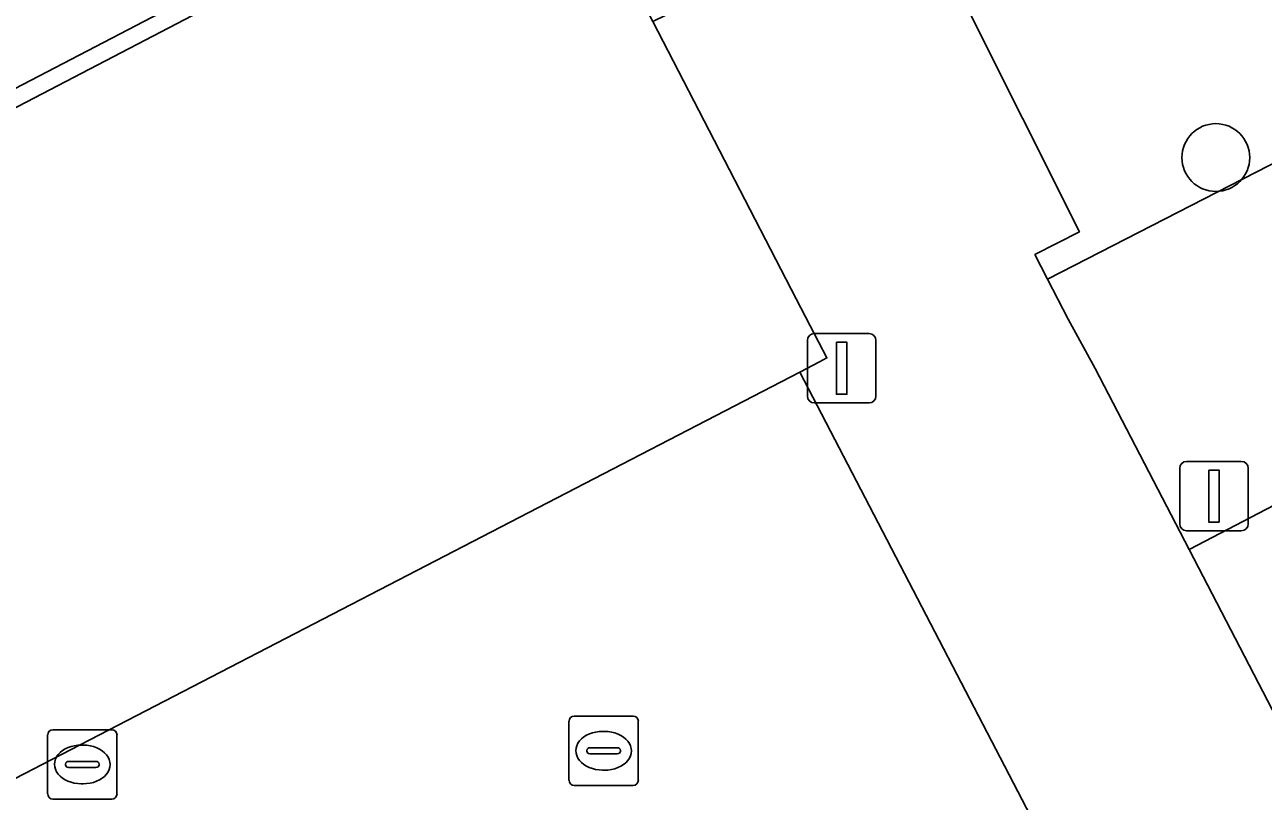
# Model space of a CAD drawing. Extents: x 158835 to 160077, y 386387 to 387778.
# Drawn here: x 159667.61 to 159685.49, y 387566.4 to 387577.6 of the extents above; entities that cross this region are included whole.
import ezdxf

# ---------------------------------------------------------------- set-up
doc = ezdxf.new("R2010")
doc.units = 0
for name, color, linetype in [('IMGEO_Boom', 7, 'Continuous'), ('IMGEO_Groenvoorziening', 7, 'Continuous'), ('IMGEO_Hek', 7, 'Continuous'), ('IMGEO_Kolk', 7, 'Continuous'), ('IMGEO_Lichtmast', 7, 'Continuous'), ('IMGEO_Rioolput', 7, 'Continuous'), ('IMGEO_Terreindeel_open', 7, 'Continuous'), ('IMGEO_Voetpad_open', 7, 'Continuous')]:
    doc.layers.add(name, color=color, linetype=linetype)

msp = doc.modelspace()

# ---------------------------------------------------------------- linework, layer by layer
at = {"layer": 'IMGEO_Boom'}
msp.add_circle((159684.808, 387575.688), 0.489, dxfattribs=at)
at = {"layer": 'IMGEO_Groenvoorziening'}
for points in [[(159650.275, 387636.843), (159665.428, 387607.164), (159668.758, 387600.642), (159669.283, 387600.907), (159680.376, 387579.531), (159682.839, 387574.617), (159682.196, 387574.287), (159682.38, 387573.932), (159687.455, 387576.533), (159685.813, 387579.752), (159685.032, 387581.281), (159653.468, 387643.142), (159568.688, 387599.413), (159570.489, 387595.956)], [(159682.677, 387573.357), (159683.067, 387572.644), (159684.421, 387570.034), (159686.658, 387571.194), (159687.924, 387568.752), (159685.687, 387567.592), (159695.252, 387549.149), (159700.086, 387551.667), (159688.119, 387575.233), (159687.455, 387576.533), (159682.38, 387573.932)]]:
    msp.add_lwpolyline(points, close=True, dxfattribs=at)
at = {"layer": 'IMGEO_Hek'}
msp.add_lwpolyline([(159675.181, 387580.424), (159635.511, 387559.757), (159624.107, 387581.699), (159636.895, 387588.355)], dxfattribs=at)
at = {"layer": 'IMGEO_Kolk'}
for p, q in [((159668.019, 387567.43), (159668.871, 387567.43)), ((159667.944, 387566.504), (159667.944, 387567.356)), ((159668.945, 387567.356), (159668.945, 387566.504)), ((159668.432, 387567.21), (159668.457, 387567.21)), ((159668.203, 387566.924), (159668.203, 387566.936)), ((159668.641, 387566.887), (159668.243, 387566.887)), ((159668.246, 387566.973), (159668.644, 387566.973)), ((159668.687, 387566.936), (159668.687, 387566.924)), ((159668.455, 387566.65), (159668.43, 387566.65)), ((159668.871, 387566.43), (159668.019, 387566.43))]:
    msp.add_line(p, q, dxfattribs=at)
for points in [[(159668.019, 387567.43), (159668.871, 387567.43)], [(159667.944, 387566.504), (159667.944, 387567.356)], [(159668.945, 387567.356), (159668.945, 387566.504)], [(159668.871, 387566.43), (159668.019, 387566.43)]]:
    msp.add_lwpolyline(points, dxfattribs=at)
for centre, radius, start, end in [((159668.021, 387567.354), 0.0765, 91.552, 178.448), ((159668.021, 387567.354), 0.0765, 91.552, 178.448), ((159668.869, 387567.354), 0.0765, 1.552, 88.448), ((159668.869, 387567.354), 0.0765, 1.552, 88.448), ((159668.243, 387566.933), 0.0403, 85.8775, 175.7526), ((159668.24, 387566.923), 0.0366, 178.938, 274.7102), ((159668.644, 387566.93), 0.043, 264.8664, 352.4533), ((159668.648, 387566.935), 0.0386, 1.7309, 96.639), ((159668.021, 387566.506), 0.0765, 181.552, 268.448), ((159668.021, 387566.506), 0.0765, 181.552, 268.448), ((159668.869, 387566.506), 0.0765, 271.552, 358.448), ((159668.869, 387566.506), 0.0765, 271.552, 358.448)]:
    msp.add_arc(centre, radius, start, end, dxfattribs=at)
for centre, major_axis, ratio, start_param, end_param in [((159668.431, 387566.93), (-0.387, 0.002), 0.722429, 4.712389, 7.853982), ((159668.456, 387566.93), (-0.39, 0.002), 0.717154, 1.570796, 4.712389)]:
    msp.add_ellipse(centre, major_axis=major_axis, ratio=ratio, start_param=start_param, end_param=end_param, dxfattribs=at)
at = {"layer": 'IMGEO_Lichtmast'}
for p, q in [((159679.011, 387573.147), (159679.801, 387573.147)), ((159679.801, 387573.147), (159679.011, 387573.147)), ((159678.911, 387572.247), (159678.911, 387573.047)), ((159678.911, 387573.047), (159678.911, 387572.247)), ((159679.901, 387573.047), (159679.901, 387572.247)), ((159679.901, 387572.247), (159679.901, 387573.047)), ((159679.801, 387572.147), (159679.011, 387572.147)), ((159679.011, 387572.147), (159679.801, 387572.147)), ((159684.286, 387570.403), (159684.286, 387571.203)), ((159684.286, 387571.203), (159684.286, 387570.403)), ((159684.386, 387571.303), (159685.176, 387571.303)), ((159685.176, 387571.303), (159684.386, 387571.303)), ((159685.276, 387571.203), (159685.276, 387570.403)), ((159685.276, 387570.403), (159685.276, 387571.203)), ((159685.176, 387570.303), (159684.386, 387570.303)), ((159684.386, 387570.303), (159685.176, 387570.303))]:
    msp.add_line(p, q, dxfattribs=at)
for points in [[(159679.331, 387573.022), (159679.481, 387573.022), (159679.481, 387572.272), (159679.331, 387572.272), (159679.331, 387573.022)], [(159684.706, 387571.178), (159684.856, 387571.178), (159684.856, 387570.428), (159684.706, 387570.428), (159684.706, 387571.178)]]:
    msp.add_lwpolyline(points, dxfattribs=at)
for centre, start, end in [((159679.011, 387573.047), 90, 180), ((159679.011, 387573.047), 90, 180), ((159679.801, 387573.047), 0, 90), ((159679.801, 387573.047), 360, 90), ((159679.011, 387572.247), 180, 270), ((159679.011, 387572.247), 180, 270), ((159679.801, 387572.247), 270, 0), ((159679.801, 387572.247), 270, 0), ((159684.386, 387571.203), 90, 180), ((159684.386, 387571.203), 90, 180), ((159685.176, 387571.203), 0, 90), ((159685.176, 387571.203), 360, 90), ((159684.386, 387570.403), 180, 270), ((159684.386, 387570.403), 180, 270), ((159685.176, 387570.403), 270, 0), ((159685.176, 387570.403), 270, 0)]:
    msp.add_arc(centre, 0.1, start, end, dxfattribs=at)
at = {"layer": 'IMGEO_Rioolput'}
for p, q in [((159675.545, 387567.627), (159676.397, 387567.627)), ((159675.47, 387566.701), (159675.47, 387567.553)), ((159676.471, 387567.553), (159676.471, 387566.701)), ((159675.958, 387567.407), (159675.983, 387567.407)), ((159675.729, 387567.121), (159675.729, 387567.133)), ((159676.167, 387567.084), (159675.769, 387567.084)), ((159675.772, 387567.17), (159676.17, 387567.17)), ((159676.213, 387567.133), (159676.213, 387567.121)), ((159675.981, 387566.847), (159675.956, 387566.847)), ((159676.397, 387566.627), (159675.545, 387566.627))]:
    msp.add_line(p, q, dxfattribs=at)
for points in [[(159675.545, 387567.627), (159676.397, 387567.627)], [(159675.47, 387566.701), (159675.47, 387567.553)], [(159676.471, 387567.553), (159676.471, 387566.701)], [(159676.397, 387566.627), (159675.545, 387566.627)]]:
    msp.add_lwpolyline(points, dxfattribs=at)
for centre, radius, start, end in [((159675.547, 387567.551), 0.0765, 91.552, 178.448), ((159675.547, 387567.551), 0.0765, 91.552, 178.448), ((159676.395, 387567.551), 0.0765, 1.552, 88.448), ((159676.395, 387567.551), 0.0765, 1.552, 88.448), ((159675.769, 387567.13), 0.0403, 85.8775, 175.7526), ((159675.766, 387567.12), 0.0366, 178.938, 274.7102), ((159676.17, 387567.127), 0.043, 264.8664, 352.4533), ((159676.174, 387567.132), 0.0386, 1.7309, 96.639), ((159675.547, 387566.703), 0.0765, 181.552, 268.448), ((159675.547, 387566.703), 0.0765, 181.552, 268.448), ((159676.395, 387566.703), 0.0765, 271.552, 358.448), ((159676.395, 387566.703), 0.0765, 271.552, 358.448)]:
    msp.add_arc(centre, radius, start, end, dxfattribs=at)
for centre, major_axis, ratio, start_param, end_param in [((159675.957, 387567.127), (-0.387, 0.002), 0.722429, 4.712389, 7.853982), ((159675.982, 387567.127), (-0.39, 0.002), 0.717154, 1.570796, 4.712389)]:
    msp.add_ellipse(centre, major_axis=major_axis, ratio=ratio, start_param=start_param, end_param=end_param, dxfattribs=at)
at = {"layer": 'IMGEO_Terreindeel_open'}
msp.add_lwpolyline([(159665.287, 387598.891), (159663.681, 387601.99), (159624.49, 387581.608), (159635.64, 387560.118), (159674.811, 387580.51)], close=True, dxfattribs=at)
at = {"layer": 'IMGEO_Voetpad_open'}
for points in [[(159678.801, 387572.592), (159679.086, 387572.74), (159679.194, 387572.796), (159678.952, 387573.261), (159678.75, 387573.65), (159676.681, 387577.651), (159669.687, 387591.178), (159668.116, 387594.192), (159667.024, 387596.287), (159665.588, 387599.043), (159665.287, 387598.891), (159674.811, 387580.51), (159635.64, 387560.118), (159624.49, 387581.608), (159663.681, 387601.99), (159661.841, 387605.516), (159619.072, 387583.324), (159635.693, 387551.331), (159590.359, 387527.872), (159590.711, 387527.167), (159592.465, 387527.972), (159595.725, 387529.653), (159632.799, 387548.778)], [(159684.421, 387570.034), (159685.687, 387567.592), (159687.924, 387568.752), (159686.658, 387571.194)]]:
    msp.add_lwpolyline(points, close=True, dxfattribs=at)
for points in [[(159685.687, 387567.592), (159684.421, 387570.034), (159683.067, 387572.644), (159682.677, 387573.357), (159682.38, 387573.932), (159682.196, 387574.287), (159682.839, 387574.617), (159680.376, 387579.531), (159677.3, 387577.966), (159676.867, 387577.745), (159676.681, 387577.651), (159678.75, 387573.65), (159678.952, 387573.261), (159679.194, 387572.796), (159679.086, 387572.74), (159678.801, 387572.592), (159685.661, 387559.406), (159679.278, 387556.173), (159684.527, 387545.893), (159689.233, 387548.331)], [(159689.233, 387548.331), (159684.527, 387545.893), (159679.278, 387556.173), (159685.661, 387559.406), (159678.801, 387572.592), (159632.799, 387548.778), (159595.725, 387529.653), (159592.465, 387527.972), (159593.909, 387525.173), (159596.582, 387526.552), (159597.756, 387527.158), (159624.99, 387541.209), (159625.291, 387540.626), (159628.773, 387542.382), (159628.679, 387542.584), (159632.934, 387544.776), (159638.307, 387534.443), (159641.666, 387536.191), (159636.315, 387546.511), (159655.881, 387556.649)]]:
    msp.add_lwpolyline(points, dxfattribs=at)

doc.saveas('drawing.dxf')
